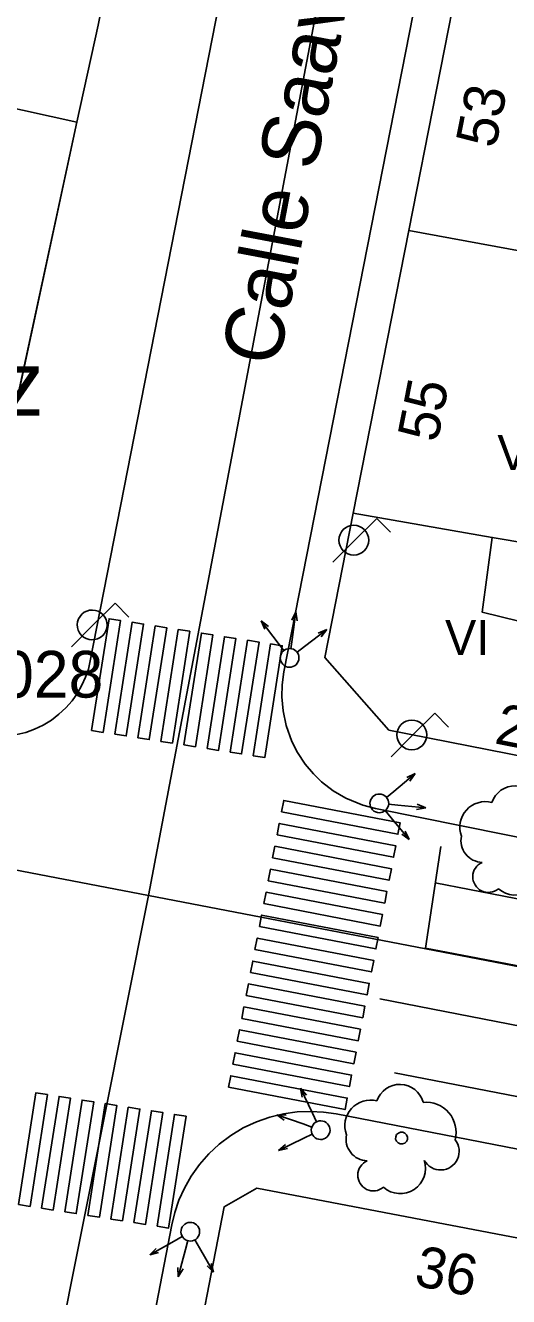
# Model space of a CAD drawing. Extents: x 282771 to 285132, y 4823109 to 4825496.
# Drawn here: x 284703.3 to 284723.9, y 4823332.1 to 4823386.5 of the extents above; entities that cross this region are included whole.
import ezdxf

# ---------------------------------------------------------------- set-up
doc = ezdxf.new("R2010")
doc.units = 0
for name, color, linetype in [('ACERA-BORDILLO', 7, 'Continuous'), ('ARBOL', 7, 'Continuous'), ('CALLE-EJE', 7, 'Continuous'), ('CALLE-TEXTO', 7, 'Continuous'), ('EDIFICIO', 7, 'Continuous'), ('FAROLA', 7, 'Continuous'), ('INTERIOR-EDIFICIO', 7, 'Continuous'), ('MEDIANERA', 7, 'Continuous'), ('NUM-PORTAL', 7, 'Continuous'), ('PARQUE-JARDIN-AREA', 7, 'Continuous'), ('PARQUE-JARDIN-TEXTO', 7, 'Continuous'), ('PASO-PEATONES', 7, 'Continuous'), ('SEMAFORO', 7, 'Continuous'), ('SENAL-VIARIA', 7, 'Continuous'), ('TXT-ALTURA-EDIFICIO', 7, 'Continuous'), ('VERTICE-RTM', 7, 'Continuous'), ('ZONA-VERDE', 7, 'Continuous')]:
    doc.layers.add(name, color=color, linetype=linetype)

msp = doc.modelspace()

# ---------------------------------------------------------------- linework, layer by layer
at = {"layer": 'ACERA-BORDILLO'}
for points in [[(284726.493, 4823464.69), (284717.632, 4823418.449), (284706.043, 4823359.268)], [(284724.022, 4823407.279), (284723.762, 4823406.879), (284714.331, 4823358.808), (284714.253, 4823358.242)], [(284706.043, 4823359.268), (284705.959, 4823358.921), (284705.84, 4823358.572), (284705.684, 4823358.226), (284705.491, 4823357.888), (284705.262, 4823357.565), (284704.997, 4823357.261), (284704.7, 4823356.982), (284704.375, 4823356.734), (284704.025, 4823356.521), (284703.658, 4823356.345), (284703.279, 4823356.209), (284702.894, 4823356.113), (284702.509, 4823356.056), (284702.13, 4823356.037), (284701.762, 4823356.053), (284701.408, 4823356.1), (284697.921, 4823356.728), (284644.471, 4823366.648)], [(284714.253, 4823358.242), (284714.239, 4823357.727), (284714.29, 4823357.127), (284714.419, 4823356.51), (284714.667, 4823355.818), (284714.903, 4823355.353), (284715.237, 4823354.846), (284715.587, 4823354.429), (284715.936, 4823354.09), (284716.431, 4823353.707), (284716.973, 4823353.388), (284717.699, 4823353.088), (284718.25, 4823352.944), (284766.52, 4823343.214)], [(284740.841, 4823335.159), (284716.561, 4823339.873), (284716.027, 4823339.952), (284715.47, 4823339.982), (284714.895, 4823339.96), (284714.312, 4823339.88), (284713.727, 4823339.739), (284713.15, 4823339.538), (284712.591, 4823339.275), (284712.059, 4823338.955), (284711.563, 4823338.581), (284711.111, 4823338.16), (284710.708, 4823337.701), (284710.36, 4823337.21), (284710.068, 4823336.699), (284709.832, 4823336.174), (284709.653, 4823335.646), (284709.526, 4823335.121), (284702.221, 4823297.318), (284701.871, 4823295.548), (284691.54, 4823243.077), (284689.171, 4823230.261)]]:
    msp.add_lwpolyline(points, dxfattribs=at)
at = {"layer": 'ARBOL'}
for centre, major_axis, start_param, end_param in [((284724.212, 4823352.879), (0.598, 0.849), 5.598889, 8.142568), ((284722.951, 4823352.149), (0.631, 0.897), 0.359228, 2.543059), ((284722.841, 4823351.579), (-0.539, -0.765), 5.126895, 6.86408), ((284723.081, 4823350.029), (-0.387, -0.549), 4.169368, 7.585601), ((284724.221, 4823350.329), (-0.625, -0.888), 6.180297, 8.780374), ((284719.291, 4823340.098), (0.598, 0.849), 5.599511, 8.14319), ((284718.031, 4823339.368), (0.632, 0.896), 0.359849, 2.54368), ((284720.421, 4823339.098), (0.733, 1.04), 5.065273, 6.998514), ((284717.921, 4823338.798), (-0.539, -0.764), 5.127516, 6.864701), ((284721.031, 4823338.268), (-0.459, -0.651), 5.831992, 9.148616), ((284718.161, 4823337.248), (-0.387, -0.549), 4.169989, 7.586223), ((284719.301, 4823337.548), (-0.626, -0.887), 6.180918, 8.780996)]:
    msp.add_ellipse(centre, major_axis=major_axis, ratio=0.999978, start_param=start_param, end_param=end_param, dxfattribs=at)
msp.add_ellipse((284719.361, 4823338.838), major_axis=(0.147, 0.208), ratio=0.999978, dxfattribs=at)
at = {"layer": 'CALLE-EJE'}
for points in [[(284720.812, 4823413.989), (284708.533, 4823349.222)], [(284708.533, 4823349.222), (284665.291, 4823357.538)], [(284708.533, 4823349.222), (284697.821, 4823295.548), (284682.452, 4823221.394)], [(284775.89, 4823336.27), (284708.533, 4823349.222)]]:
    msp.add_lwpolyline(points, dxfattribs=at)
at = {"layer": 'EDIFICIO'}
for points in [[(284728.462, 4823406.739), (284724.992, 4823404.769), (284722.042, 4823389.759), (284719.672, 4823377.699), (284717.292, 4823365.599), (284716.082, 4823359.409), (284718.822, 4823356.299), (284731.592, 4823353.789), (284739.912, 4823352.159), (284757.762, 4823348.669), (284768.972, 4823346.489), (284770.922, 4823347.829), (284774.952, 4823367.289), (284777.822, 4823381.139), (284780.702, 4823394.96), (284779.502, 4823396.88), (284772.252, 4823398.3), (284761.712, 4823400.37), (284751.982, 4823402.279), (284745.812, 4823403.499), (284742.232, 4823404.159), (284733.932, 4823405.709), (284728.462, 4823406.739)], [(284705.281, 4823302.338), (284703.961, 4823295.548), (284703.811, 4823294.768), (284700.741, 4823278.898), (284698.771, 4823268.628), (284707.111, 4823267.008), (284709.201, 4823277.278), (284724.681, 4823274.188), (284734.091, 4823272.318), (284754.731, 4823268.208), (284759.751, 4823292.328), (284760.421, 4823295.548), (284762.361, 4823304.819), (284766.361, 4823323.959), (284764.411, 4823326.959), (284754.321, 4823328.849), (284752.971, 4823329.099), (284727.571, 4823333.938), (284713.171, 4823336.688), (284711.771, 4823335.898), (284710.211, 4823327.868), (284707.761, 4823315.168), (284705.281, 4823302.338)]]:
    msp.add_lwpolyline(points, dxfattribs=at)
at = {"layer": 'FAROLA'}
for p, q in [((284718.298, 4823365.368), (284717.358, 4823364.438)), ((284718.888, 4823364.778), (284718.298, 4823365.368)), ((284717.358, 4823364.438), (284716.428, 4823363.498)), ((284707.102, 4823361.739), (284706.162, 4823360.809)), ((284707.692, 4823361.149), (284707.102, 4823361.739)), ((284706.162, 4823360.809), (284705.232, 4823359.869)), ((284720.781, 4823357.028), (284719.841, 4823356.098)), ((284721.371, 4823356.438), (284720.781, 4823357.028)), ((284719.841, 4823356.098), (284718.911, 4823355.158))]:
    msp.add_line(p, q, dxfattribs=at)
for centre in [(284717.318, 4823364.438), (284719.801, 4823356.098)]:
    msp.add_circle(centre, 0.638, dxfattribs=at)
msp.add_ellipse((284706.122, 4823360.809), major_axis=(0.367, 0.521), ratio=0.999978, dxfattribs=at)
at = {"layer": 'INTERIOR-EDIFICIO'}
msp.add_lwpolyline([(284726.012, 4823360.569), (284722.812, 4823361.359), (284723.242, 4823364.559), (284726.462, 4823364.009), (284726.012, 4823360.569)], dxfattribs=at)
at = {"layer": 'MEDIANERA'}
for p, q in [((284729.692, 4823375.859), (284719.672, 4823377.699)), ((284723.242, 4823364.559), (284717.292, 4823365.599))]:
    msp.add_line(p, q, dxfattribs=at)
at = {"layer": 'PARQUE-JARDIN-AREA'}
msp.add_lwpolyline([(284671.162, 4823365.298), (284676.142, 4823388.749), (284677.022, 4823392.899), (284683.142, 4823421.759), (284695.732, 4823419.089), (284699.882, 4823418.199), (284712.232, 4823415.569), (284706.372, 4823386.489), (284705.472, 4823382.339), (284700.621, 4823359.919)], close=True, dxfattribs=at)
at = {"layer": 'PASO-PEATONES'}
for points in [[(284706.097, 4823356.287), (284706.843, 4823361.075), (284707.337, 4823360.998), (284706.591, 4823356.21)], [(284707.085, 4823356.133), (284707.831, 4823360.921), (284708.325, 4823360.844), (284707.579, 4823356.056)], [(284708.073, 4823355.979), (284708.819, 4823360.767), (284709.313, 4823360.69), (284708.567, 4823355.902)], [(284709.061, 4823355.825), (284709.807, 4823360.613), (284710.301, 4823360.536), (284709.555, 4823355.748)], [(284710.049, 4823355.671), (284710.795, 4823360.459), (284711.289, 4823360.382), (284710.543, 4823355.594)], [(284711.037, 4823355.517), (284711.783, 4823360.305), (284712.277, 4823360.228), (284711.531, 4823355.44)], [(284712.025, 4823355.363), (284712.771, 4823360.151), (284713.265, 4823360.074), (284712.519, 4823355.286)], [(284713.013, 4823355.209), (284713.759, 4823359.997), (284714.253, 4823359.92), (284713.507, 4823355.132)], [(284714.223, 4823352.803), (284714.318, 4823353.294), (284719.303, 4823352.335), (284719.209, 4823351.844)], [(284714.034, 4823351.821), (284714.129, 4823352.312), (284719.114, 4823351.353), (284719.02, 4823350.862)], [(284713.846, 4823350.839), (284713.94, 4823351.33), (284718.925, 4823350.371), (284718.831, 4823349.88)], [(284713.657, 4823349.857), (284713.751, 4823350.348), (284718.736, 4823349.389), (284718.642, 4823348.898)], [(284713.468, 4823348.875), (284713.562, 4823349.366), (284718.548, 4823348.407), (284718.453, 4823347.916)], [(284713.279, 4823347.893), (284713.373, 4823348.384), (284718.359, 4823347.425), (284718.264, 4823346.934)], [(284713.09, 4823346.911), (284713.184, 4823347.402), (284718.17, 4823346.443), (284718.075, 4823345.952)], [(284712.901, 4823345.929), (284712.996, 4823346.42), (284717.981, 4823345.461), (284717.887, 4823344.97)], [(284712.712, 4823344.947), (284712.807, 4823345.438), (284717.792, 4823344.479), (284717.698, 4823343.988)], [(284712.523, 4823343.965), (284712.618, 4823344.456), (284717.603, 4823343.497), (284717.509, 4823343.006)], [(284712.334, 4823342.983), (284712.429, 4823343.474), (284717.414, 4823342.515), (284717.32, 4823342.024)], [(284712.146, 4823342.001), (284712.24, 4823342.492), (284717.225, 4823341.533), (284717.131, 4823341.042)], [(284711.957, 4823341.019), (284712.051, 4823341.51), (284717.037, 4823340.551), (284716.942, 4823340.06)], [(284702.97, 4823335.987), (284703.716, 4823340.776), (284704.21, 4823340.699), (284703.464, 4823335.911)], [(284703.958, 4823335.834), (284704.704, 4823340.622), (284705.198, 4823340.545), (284704.452, 4823335.757)], [(284704.946, 4823335.68), (284705.693, 4823340.468), (284706.187, 4823340.391), (284705.44, 4823335.603)], [(284705.934, 4823335.526), (284706.681, 4823340.314), (284707.175, 4823340.237), (284706.429, 4823335.449)], [(284706.923, 4823335.372), (284707.669, 4823340.16), (284708.163, 4823340.083), (284707.417, 4823335.295)], [(284707.911, 4823335.218), (284708.657, 4823340.006), (284709.151, 4823339.929), (284708.405, 4823335.141)], [(284708.899, 4823335.064), (284709.645, 4823339.852), (284710.139, 4823339.775), (284709.393, 4823334.987)]]:
    msp.add_lwpolyline(points, close=True, dxfattribs=at)
at = {"layer": 'SEMAFORO'}
for p, q in [((284713.357, 4823360.987), (284714.086, 4823360.034)), ((284713.357, 4823360.987), (284713.667, 4823360.746)), ((284713.508, 4823360.625), (284713.357, 4823360.987)), ((284714.672, 4823361.012), (284714.835, 4823361.375)), ((284714.676, 4823360.184), (284714.835, 4823361.375)), ((284714.897, 4823360.982), (284714.835, 4823361.375)), ((284715.207, 4823359.885), (284716.16, 4823360.614)), ((284715.798, 4823360.462), (284716.16, 4823360.614)), ((284715.919, 4823360.303), (284716.16, 4823360.614)), ((284714.086, 4823360.034), (284714.329, 4823359.716)), ((284714.624, 4823359.791), (284714.676, 4823360.184)), ((284714.889, 4823359.642), (284715.207, 4823359.885)), ((284719.951, 4823354.445), (284719.027, 4823353.679)), ((284719.595, 4823354.279), (284719.951, 4823354.445)), ((284719.951, 4823354.445), (284719.723, 4823354.125)), ((284719.027, 4823353.679), (284718.719, 4823353.424)), ((284718.667, 4823352.861), (284718.922, 4823352.553)), ((284718.806, 4823353.132), (284719.2, 4823353.095)), ((284719.2, 4823353.095), (284720.397, 4823352.983)), ((284720.006, 4823352.906), (284720.397, 4823352.983)), ((284720.027, 4823353.131), (284720.397, 4823352.983)), ((284718.922, 4823352.553), (284719.688, 4823351.629)), ((284719.368, 4823351.857), (284719.688, 4823351.629)), ((284719.522, 4823351.985), (284719.688, 4823351.629)), ((284715.555, 4823339.899), (284715.035, 4823340.981)), ((284715.109, 4823340.595), (284715.035, 4823340.981)), ((284715.29, 4823340.682), (284715.035, 4823340.981)), ((284715.154, 4823339.441), (284714.02, 4823339.838)), ((284714.343, 4823339.605), (284714.02, 4823339.838)), ((284714.417, 4823339.819), (284714.02, 4823339.838)), ((284715.728, 4823339.539), (284715.555, 4823339.899)), ((284715.528, 4823339.309), (284715.154, 4823339.441)), ((284714.099, 4823338.312), (284715.18, 4823338.832)), ((284715.18, 4823338.832), (284715.541, 4823339.005)), ((284714.099, 4823338.312), (284714.398, 4823338.567)), ((284714.485, 4823338.386), (284714.099, 4823338.312)), ((284709.627, 4823334.43), (284708.587, 4823333.833)), ((284709.974, 4823334.629), (284709.627, 4823334.43)), ((284710.218, 4823334.446), (284710.114, 4823334.064)), ((284710.719, 4823334.134), (284710.52, 4823334.481)), ((284708.866, 4823334.109), (284708.587, 4823333.833)), ((284708.966, 4823333.935), (284708.587, 4823333.833)), ((284710.114, 4823334.064), (284709.8, 4823332.904)), ((284711.317, 4823333.094), (284710.719, 4823334.134)), ((284709.791, 4823333.302), (284709.8, 4823332.904)), ((284710.009, 4823333.243), (284709.8, 4823332.904)), ((284711.317, 4823333.094), (284711.041, 4823333.373)), ((284711.214, 4823333.473), (284711.317, 4823333.094))]:
    msp.add_line(p, q, dxfattribs=at)
for centre, major_axis in [((284714.572, 4823359.399), (0.23, 0.327)), ((284718.411, 4823353.169), (-0.23, -0.327)), ((284715.901, 4823339.178), (0.231, 0.327)), ((284710.321, 4823334.828), (-0.272, -0.294))]:
    msp.add_ellipse(centre, major_axis=major_axis, ratio=0.999978, dxfattribs=at)
at = {"layer": 'SENAL-VIARIA'}
msp.add_line((284719.066, 4823341.627), (284758.932, 4823333.924), dxfattribs=at)
for points in [[(284721.038, 4823351.325), (284720.385, 4823346.972), (284753.24, 4823340.69), (284769.469, 4823337.505), (284780.643, 4823335.312), (284786.954, 4823334.073)], [(284720.805, 4823349.77), (284756.064, 4823342.912), (284795.306, 4823335.266), (284843.539, 4823325.79)], [(284718.428, 4823344.793), (284755.044, 4823337.671), (284794.28, 4823330.026), (284842.072, 4823320.636)]]:
    msp.add_lwpolyline(points, dxfattribs=at)
at = {"layer": 'ZONA-VERDE'}
for p, q in [((284699.312, 4823383.679), (284705.472, 4823382.339)), ((284705.472, 4823382.339), (284700.621, 4823359.919))]:
    msp.add_line(p, q, dxfattribs=at)

# ---------------------------------------------------------------- texts
at = {"layer": 'CALLE-TEXTO'}
msp.add_text('Calle Saavedra', height=2.5, rotation=79.2645, dxfattribs=at).set_placement((284714.089, 4823371.816))
at = {"layer": 'NUM-PORTAL'}
for s, rotation, p in [('53', 78.9095, (284723.384, 4823381.175)), ('55', 78.9095, (284720.893, 4823368.582)), ('25', 348.7405, (284723.292, 4823355.75)), ('36', 348.8905, (284719.852, 4823332.54))]:
    msp.add_text(s, height=1.75, rotation=rotation, dxfattribs=at).set_placement(p)
at = {"layer": 'PARQUE-JARDIN-TEXTO'}
msp.add_text('Fábrica de la Luz', height=2.75, dxfattribs=at).set_placement((284675.84, 4823369.769))
at = {"layer": 'TXT-ALTURA-EDIFICIO'}
for s, p in [('V', (284723.463, 4823367.439)), ('VI', (284721.222, 4823359.519))]:
    msp.add_text(s, height=1.5, rotation=0.0006, dxfattribs=at).set_placement(p)
at = {"layer": 'VERTICE-RTM'}
msp.add_text('07028', height=2, rotation=0.0006, dxfattribs=at).set_placement((284699.162, 4823357.698))

doc.saveas('drawing.dxf')
